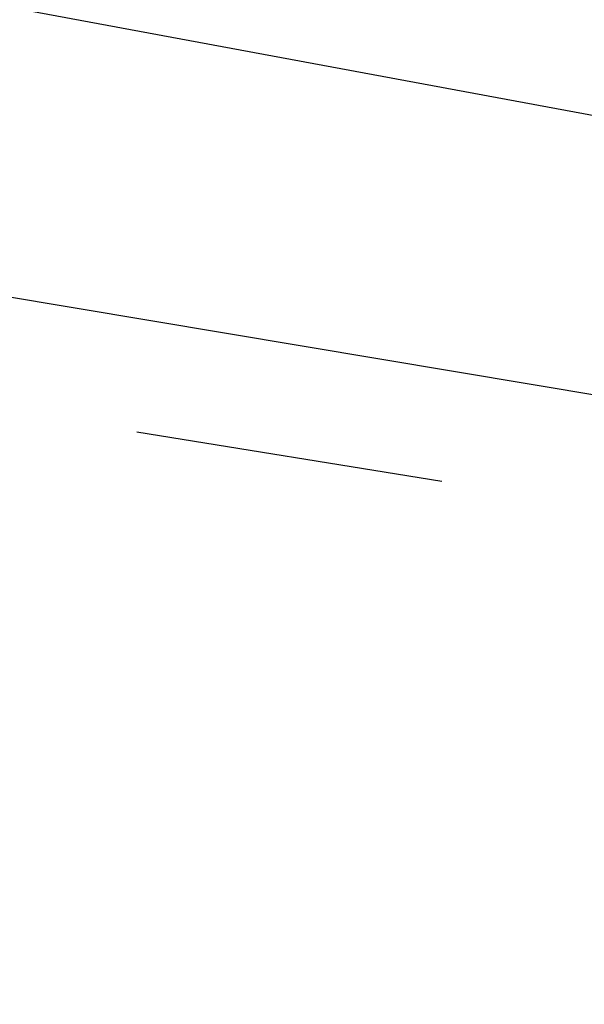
# Model space of a CAD drawing. Header units: feet. Extents: x -79 to 198, y -22 to 181.
# Tile 771 of 982: x 105.797 to 106.711, y 150.784 to 152.379. Entities that reach past the tile are written whole.
import ezdxf

# ---------------------------------------------------------------- set-up
doc = ezdxf.new("R2010")
doc.units = ezdxf.units.FT
doc.layers.add('A-AREA-UNIDAD', color=30, linetype='CONTINUOUS')
doc.layers.add('A-LINEA', color=7, linetype='CONTINUOUS')

msp = doc.modelspace()

# ---------------------------------------------------------------- linework, layer by layer
at = {"layer": 'A-AREA-UNIDAD'}
msp.add_lwpolyline([(122.848, 148.0889), (115.808, 150.2578), (115.2, 150.2578), (115.168, 150.4178), (111.328, 151.2178), (111.28, 151.3778), (104, 152.7289), (99.072, 153.3689), (92.192, 153.9022), (87.92, 153.9733), (87.92, 152.7289), (87.2, 149.8133), (91.36, 148.8889), (91.52, 148.5333), (92.672, 148.4089), (92.72, 147.2889), (92.512, 146.4889), (94.848, 146.0622), (96.96, 145.4222), (97.088, 143.9822), (93.088, 127.1644), (96.32, 126.4178)], dxfattribs=at)
at = {"layer": 'A-LINEA'}
for p, q in [((107.4, 151.6578), (103.7467, 152.2711)), ((107.4, 151.6578), (103.7467, 152.2711)), ((106.48, 151.6311), (105.9867, 151.7111)), ((106.48, 151.6311), (105.9867, 151.7111))]:
    msp.add_line(p, q, dxfattribs=at)

doc.saveas('drawing.dxf')
